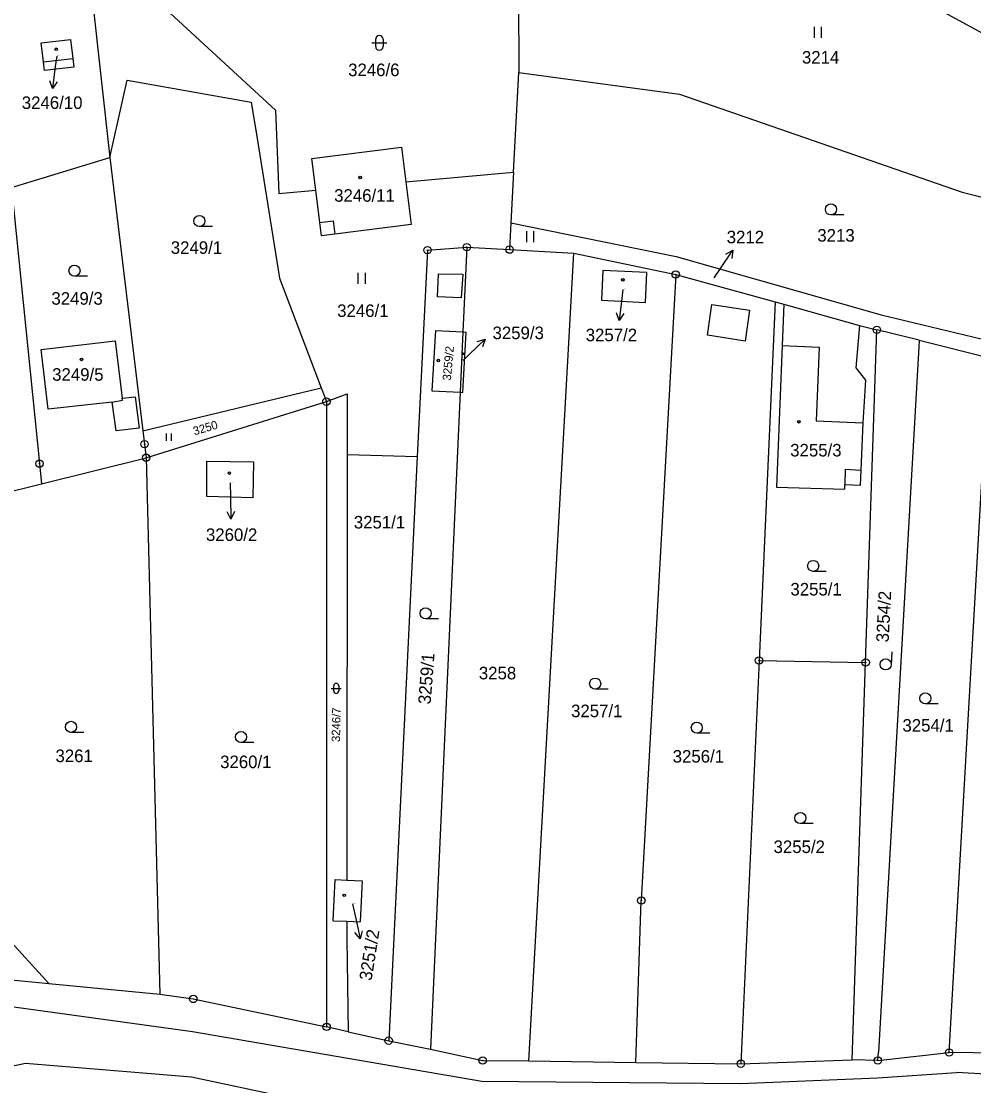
# Model space of a CAD drawing. Extents: x -593183 to -588034, y -1130415 to -1124994.
# Drawn here: x -592459.2 to -592330.3, y -1128135.2 to -1127991.1 of the extents above; entities that cross this region are included whole.
import ezdxf

# ---------------------------------------------------------------- set-up
doc = ezdxf.new("R2010")
doc.units = 0
for name, color, linetype in [('Vrstva 1', 7, 'Continuous'), ('Vrstva 16', 7, 'Continuous'), ('Vrstva 18', 7, 'Continuous'), ('Vrstva 19', 7, 'Continuous'), ('Vrstva 24', 7, 'Continuous'), ('Vrstva 25', 7, 'Continuous'), ('Vrstva 4', 7, 'Continuous')]:
    doc.layers.add(name, color=color, linetype=linetype)

msp = doc.modelspace()

# ---------------------------------------------------------------- linework, layer by layer
at = {"layer": 'Vrstva 1'}
for p, q in [((-592391.96, -1127976.59), (-592391.86, -1127998.06)), ((-592450.51, -1127979.43), (-592447.19, -1128009.56)), ((-592450.51, -1127979.43), (-592424.79, -1128003.14)), ((-592352.77, -1127979.81), (-592324.25, -1127995.36)), ((-592456.47, -1127994.02), (-592452.5, -1127993.56)), ((-592456.17, -1127996.6), (-592456.47, -1127994.02)), ((-592452.5, -1127993.56), (-592452.2, -1127996.14)), ((-592456.03, -1127997.79), (-592456.17, -1127996.6)), ((-592452.2, -1127996.14), (-592452.06, -1127997.33)), ((-592452.06, -1127997.33), (-592456.03, -1127997.79)), ((-592392.56, -1128011.54), (-592391.86, -1127998.06)), ((-592391.86, -1127998.06), (-592370.13, -1128000.98)), ((-592447.19, -1128009.56), (-592444.85, -1127999.1)), ((-592444.85, -1127999.1), (-592428.06, -1128002.04)), ((-592370.13, -1128000.98), (-592331.86, -1128014.26)), ((-592428.06, -1128002.04), (-592427.27, -1128006.98)), ((-592424.79, -1128003.14), (-592424.33, -1128014.43)), ((-592427.27, -1128006.98), (-592424.23, -1128025.9)), ((-592419.86, -1128009.69), (-592407.72, -1128008.16)), ((-592407.72, -1128008.16), (-592407.13, -1128012.86)), ((-592460.49, -1128013.61), (-592447.19, -1128009.56)), ((-592447.19, -1128009.56), (-592442.72, -1128046.55)), ((-592419.32, -1128013.97), (-592419.86, -1128009.69)), ((-592407.13, -1128012.86), (-592392.56, -1128011.54)), ((-592407.13, -1128012.86), (-592406.4, -1128018.61)), ((-592392.56, -1128011.54), (-592392.91, -1128018.38)), ((-592460.49, -1128013.61), (-592456.72, -1128050.99)), ((-592424.33, -1128014.43), (-592419.32, -1128013.97)), ((-592418.77, -1128018.35), (-592419.32, -1128013.97)), ((-592331.86, -1128014.26), (-592299.73, -1128022.21)), ((-592418.54, -1128020.14), (-592418.77, -1128018.35)), ((-592406.4, -1128018.61), (-592416.75, -1128019.91)), ((-592392.91, -1128018.38), (-592393.1, -1128022.02)), ((-592392.91, -1128018.38), (-592370.57, -1128022.94)), ((-592416.75, -1128019.91), (-592418.54, -1128020.14)), ((-592404.22, -1128022.1), (-592405.59, -1128050.02)), ((-592404.22, -1128022.1), (-592398.89, -1128021.69)), ((-592398.89, -1128021.69), (-592399.41, -1128033.17)), ((-592398.89, -1128021.69), (-592393.1, -1128022.02)), ((-592393.1, -1128022.02), (-592384.42, -1128022.51)), ((-592390.5, -1128131.84), (-592384.42, -1128022.51)), ((-592384.42, -1128022.51), (-592370.62, -1128025.39)), ((-592370.57, -1128022.94), (-592342.84, -1128030.86)), ((-592380.47, -1128024.85), (-592380.67, -1128028.88)), ((-592374.53, -1128025.14), (-592380.47, -1128024.85)), ((-592370.62, -1128025.39), (-592375.28, -1128110.13)), ((-592374.73, -1128029.17), (-592374.53, -1128025.14)), ((-592370.62, -1128025.39), (-592357.17, -1128029.09)), ((-592424.23, -1128025.9), (-592418.6, -1128040.73)), ((-592380.67, -1128028.88), (-592374.73, -1128029.17)), ((-592357.17, -1128029.09), (-592359.35, -1128077.64)), ((-592357.17, -1128029.09), (-592356.01, -1128029.42)), ((-592356.01, -1128029.42), (-592356.23, -1128035.02)), ((-592356.01, -1128029.42), (-592345.75, -1128032.3)), ((-592342.84, -1128030.86), (-592323.85, -1128035.42)), ((-592403.11, -1128032.95), (-592403.61, -1128041.12)), ((-592403.11, -1128032.95), (-592399.41, -1128033.17)), ((-592345.75, -1128032.3), (-592346.23, -1128038.02)), ((-592345.75, -1128032.3), (-592343.4, -1128032.88)), ((-592344.92, -1128077.9), (-592343.4, -1128032.88)), ((-592337.69, -1128034.26), (-592343.4, -1128032.88)), ((-592456.49, -1128035.56), (-592446.46, -1128034.36)), ((-592446.46, -1128034.36), (-592445.54, -1128042.11)), ((-592399.41, -1128033.17), (-592399.78, -1128041.33)), ((-592399.44, -1128041.35), (-592398.96, -1128033.2)), ((-592399.41, -1128033.17), (-592398.96, -1128033.2)), ((-592337.69, -1128034.26), (-592337.74, -1128035.19)), ((-592337.69, -1128034.26), (-592328.15, -1128036.68)), ((-592455.53, -1128043.61), (-592456.49, -1128035.56)), ((-592356.23, -1128035.02), (-592356.99, -1128054.19)), ((-592337.74, -1128035.19), (-592343.19, -1128130.67)), ((-592346.23, -1128038.02), (-592344.92, -1128039.7)), ((-592344.92, -1128039.7), (-592345.31, -1128045.47)), ((-592442.72, -1128046.55), (-592418.6, -1128040.73)), ((-592418.6, -1128040.73), (-592417.89, -1128042.6)), ((-592417.89, -1128042.6), (-592415.09, -1128041.52)), ((-592415.09, -1128041.52), (-592415.09, -1128042.6)), ((-592399.78, -1128041.33), (-592403.81, -1128130.26)), ((-592403.61, -1128041.12), (-592399.78, -1128041.33)), ((-592399.78, -1128041.33), (-592399.44, -1128041.35)), ((-592446.86, -1128042.67), (-592455.53, -1128043.61)), ((-592446.36, -1128046.56), (-592446.86, -1128042.67)), ((-592445.54, -1128042.11), (-592443.76, -1128041.94)), ((-592443.76, -1128041.94), (-592443.22, -1128046.2)), ((-592442, -1128050.12), (-592417.89, -1128042.6)), ((-592417.89, -1128042.6), (-592417.86, -1128127.23)), ((-592415.09, -1128042.6), (-592415.07, -1128049.76)), ((-592345.31, -1128045.47), (-592345.57, -1128051.87)), ((-592443.22, -1128046.2), (-592446.36, -1128046.56)), ((-592442.72, -1128046.55), (-592442.5, -1128048.35)), ((-592442.5, -1128048.35), (-592442.28, -1128050.19)), ((-592456.44, -1128053.72), (-592442.28, -1128050.19)), ((-592442.28, -1128050.19), (-592442, -1128050.12)), ((-592442.28, -1128050.19), (-592440.45, -1128122.82)), ((-592415.07, -1128049.76), (-592415.11, -1128107.36)), ((-592415.07, -1128049.76), (-592405.59, -1128050.02)), ((-592405.59, -1128050.02), (-592409.46, -1128129.1)), ((-592456.72, -1128050.99), (-592456.44, -1128053.72)), ((-592434.09, -1128055.44), (-592434.07, -1128050.64)), ((-592434.07, -1128050.64), (-592427.77, -1128050.75)), ((-592427.77, -1128050.75), (-592427.86, -1128055.61)), ((-592333.63, -1128130.7), (-592329.08, -1128050.91)), ((-592345.57, -1128051.87), (-592345.66, -1128053.97)), ((-592462.3, -1128055.18), (-592456.44, -1128053.72)), ((-592356.99, -1128054.19), (-592347.75, -1128054.45)), ((-592347.75, -1128054.45), (-592347.73, -1128053.85)), ((-592345.66, -1128053.97), (-592347.73, -1128053.85)), ((-592427.86, -1128055.61), (-592434.09, -1128055.44)), ((-592359.35, -1128077.64), (-592361.8, -1128132.22)), ((-592359.35, -1128077.64), (-592344.92, -1128077.9)), ((-592346.73, -1128131.68), (-592344.92, -1128077.9)), ((-592416.99, -1128112.87), (-592416.72, -1128107.28)), ((-592416.72, -1128107.28), (-592415.11, -1128107.36)), ((-592415.11, -1128107.36), (-592413.05, -1128107.46)), ((-592413.05, -1128107.46), (-592413.32, -1128113.01)), ((-592376.03, -1128132.05), (-592375.28, -1128110.13)), ((-592416.99, -1128112.87), (-592415.12, -1128112.94)), ((-592415.12, -1128112.94), (-592413.32, -1128113.01)), ((-592415.12, -1128112.94), (-592415.12, -1128115.3)), ((-592461.37, -1128114.86), (-592455.46, -1128121.34)), ((-592415.12, -1128115.3), (-592414.93, -1128127.88)), ((-592460.99, -1128120.81), (-592455.46, -1128121.34)), ((-592455.46, -1128121.34), (-592440.45, -1128122.82)), ((-592440.45, -1128122.82), (-592435.9, -1128123.45)), ((-592435.9, -1128123.45), (-592417.86, -1128127.23)), ((-592414.93, -1128127.88), (-592417.86, -1128127.23)), ((-592414.93, -1128127.88), (-592409.46, -1128129.1)), ((-592409.46, -1128129.1), (-592403.81, -1128130.26)), ((-592403.81, -1128130.26), (-592396.75, -1128131.77)), ((-592343.26, -1128131.77), (-592343.19, -1128130.67)), ((-592343.26, -1128131.77), (-592333.63, -1128130.7)), ((-592312.73, -1128130.94), (-592333.63, -1128130.7)), ((-592396.75, -1128131.77), (-592390.5, -1128131.84)), ((-592390.5, -1128131.84), (-592376.03, -1128132.05)), ((-592376.03, -1128132.05), (-592361.8, -1128132.22)), ((-592361.8, -1128132.22), (-592346.73, -1128131.68)), ((-592343.26, -1128131.77), (-592346.73, -1128131.68))]:
    msp.add_line(p, q, dxfattribs=at)
at = {"layer": 'Vrstva 16'}
for p, q in [((-592454.38, -1127995.82), (-592454.57, -1127997.24)), ((-592365.4, -1128025.84), (-592364.56, -1128024.59)), ((-592377.77, -1128027.41), (-592377.92, -1128028.65)), ((-592399.39, -1128037.04), (-592398.56, -1128036.23)), ((-592430.91, -1128053.57), (-592430.87, -1128055.49)), ((-592414.36, -1128110.56), (-592413.96, -1128112.4))]:
    msp.add_line(p, q, dxfattribs=at)
at = {"layer": 'Vrstva 24'}
for centre, radius in [((-592398.89, -1128021.69), 0.5), ((-592404.22, -1128022.1), 0.5), ((-592404.22, -1128022.1), 0.0327), ((-592398.89, -1128021.69), 0.0327), ((-592393.1, -1128022.02), 0.5), ((-592393.1, -1128022.02), 0.0327), ((-592370.62, -1128025.39), 0.5), ((-592370.62, -1128025.39), 0.0327), ((-592343.4, -1128032.88), 0.5), ((-592343.4, -1128032.88), 0.0327), ((-592417.89, -1128042.6), 0.5), ((-592417.89, -1128042.6), 0.0327), ((-592442.5, -1128048.35), 0.5), ((-592442.5, -1128048.35), 0.0327), ((-592442.28, -1128050.19), 0.5), ((-592442.28, -1128050.19), 0.0327), ((-592456.72, -1128050.99), 0.5), ((-592456.72, -1128050.99), 0.0327), ((-592359.35, -1128077.64), 0.5), ((-592359.35, -1128077.64), 0.0327), ((-592344.92, -1128077.9), 0.5), ((-592344.92, -1128077.9), 0.0327), ((-592375.28, -1128110.13), 0.5), ((-592375.28, -1128110.13), 0.0327), ((-592435.9, -1128123.45), 0.5), ((-592435.9, -1128123.45), 0.0327), ((-592417.86, -1128127.23), 0.5), ((-592417.86, -1128127.23), 0.0327), ((-592409.46, -1128129.1), 0.5), ((-592409.46, -1128129.1), 0.0327), ((-592333.63, -1128130.7), 0.5), ((-592333.63, -1128130.7), 0.0327), ((-592396.75, -1128131.77), 0.5), ((-592396.75, -1128131.77), 0.0327), ((-592361.8, -1128132.22), 0.5), ((-592361.8, -1128132.22), 0.0327), ((-592343.26, -1128131.77), 0.5), ((-592343.26, -1128131.77), 0.0327)]:
    msp.add_circle(centre, radius, dxfattribs=at)
at = {"layer": 'Vrstva 25'}
for p, q in [((-592351.9, -1127991.85), (-592351.9, -1127993.35)), ((-592350.88, -1127993.35), (-592350.88, -1127991.85)), ((-592411.72, -1127994.04), (-592409.72, -1127994.04)), ((-592411.22, -1127994.54), (-592411.22, -1127993.54)), ((-592410.22, -1127993.54), (-592410.22, -1127994.54)), ((-592454.57, -1127997.24), (-592454.96, -1128000.21)), ((-592347.87, -1128017.33), (-592349.62, -1128017.33)), ((-592433.32, -1128018.9), (-592435.07, -1128018.9)), ((-592390.82, -1128019.53), (-592390.82, -1128021.03)), ((-592389.8, -1128021.03), (-592389.8, -1128019.53)), ((-592364.56, -1128024.59), (-592362.88, -1128022.1)), ((-592450.23, -1128025.63), (-592451.98, -1128025.63)), ((-592413.63, -1128025.17), (-592413.63, -1128026.67)), ((-592412.6, -1128026.67), (-592412.6, -1128025.17)), ((-592377.92, -1128028.65), (-592378.27, -1128031.63)), ((-592398.56, -1128036.23), (-592396.41, -1128034.14)), ((-592439.56, -1128046.91), (-592439.56, -1128047.91)), ((-592438.87, -1128047.91), (-592438.87, -1128046.91)), ((-592430.87, -1128055.49), (-592430.81, -1128058.49)), ((-592350.27, -1128065.58), (-592352.02, -1128065.58)), ((-592402.72, -1128072), (-592404.47, -1128072)), ((-592341.37, -1128076.46), (-592341.46, -1128078.21)), ((-592417.23, -1128081.42), (-592415.89, -1128081.42)), ((-592416.9, -1128081.76), (-592416.9, -1128081.08)), ((-592416.22, -1128081.08), (-592416.22, -1128081.76)), ((-592379.77, -1128081.51), (-592381.52, -1128081.51)), ((-592335.1, -1128083.52), (-592336.85, -1128083.52)), ((-592450.7, -1128087.37), (-592452.45, -1128087.37)), ((-592366.02, -1128087.48), (-592367.77, -1128087.48)), ((-592427.7, -1128088.74), (-592429.45, -1128088.74)), ((-592352.01, -1128099.72), (-592353.76, -1128099.72)), ((-592413.96, -1128112.4), (-592413.33, -1128115.33))]:
    msp.add_line(p, q, dxfattribs=at)
for points in [[(-592454.34, -1127999.29), (-592454.96, -1128000.21), (-592455.33, -1127999.16)], [(-592363.86, -1128022.65), (-592362.88, -1128022.1), (-592363.03, -1128023.21)], [(-592377.66, -1128030.69), (-592378.27, -1128031.63), (-592378.65, -1128030.58)], [(-592397.48, -1128034.48), (-592396.41, -1128034.14), (-592396.78, -1128035.19)], [(-592430.33, -1128057.48), (-592430.81, -1128058.49), (-592431.33, -1128057.5)], [(-592413.05, -1128114.25), (-592413.33, -1128115.33), (-592414.03, -1128114.46)]]:
    msp.add_lwpolyline(points, dxfattribs=at)
for centre, radius in [((-592454.44, -1127994.9), 0.175), ((-592454.44, -1127994.9), 0.15), ((-592413.32, -1128012.27), 0.175), ((-592413.32, -1128012.27), 0.15), ((-592349.62, -1128016.58), 0.75), ((-592435.07, -1128018.15), 0.75), ((-592451.98, -1128024.88), 0.75), ((-592377.77, -1128026.12), 0.175), ((-592377.77, -1128026.12), 0.15), ((-592451.03, -1128036.88), 0.175), ((-592451.03, -1128036.88), 0.15), ((-592402.74, -1128037.04), 0.175), ((-592402.74, -1128037.04), 0.15), ((-592399.36, -1128036.12), 0.117), ((-592399.36, -1128036.12), 0.101), ((-592353.96, -1128045.32), 0.175), ((-592353.96, -1128045.32), 0.15), ((-592431.02, -1128052.27), 0.175), ((-592431.02, -1128052.27), 0.15), ((-592352.02, -1128064.83), 0.75), ((-592404.47, -1128071.25), 0.75), ((-592342.21, -1128078.17), 0.75), ((-592381.52, -1128080.76), 0.75), ((-592336.85, -1128082.77), 0.75), ((-592452.45, -1128086.62), 0.75), ((-592367.77, -1128086.73), 0.75), ((-592429.45, -1128087.99), 0.75), ((-592353.76, -1128098.97), 0.75), ((-592415.47, -1128109.43), 0.175), ((-592415.47, -1128109.43), 0.15)]:
    msp.add_circle(centre, radius, dxfattribs=at)
for centre, radius, start, end in [((-592410.72, -1127993.54), 0.5, 90, 180), ((-592410.72, -1127993.54), 0.5, 0, 90), ((-592410.72, -1127994.54), 0.5, 180, 270), ((-592410.72, -1127994.54), 0.5, 270, 0), ((-592416.56, -1128081.08), 0.335, 90, 180), ((-592416.56, -1128081.76), 0.335, 180, 270), ((-592416.56, -1128081.08), 0.335, 0, 90), ((-592416.56, -1128081.76), 0.335, 270, 0)]:
    msp.add_arc(centre, radius, start, end, dxfattribs=at)
at = {"layer": 'Vrstva 4'}
for p, q in [((-592456.17, -1127996.6), (-592452.2, -1127996.14)), ((-592418.77, -1128018.35), (-592416.97, -1128018.12)), ((-592416.97, -1128018.12), (-592416.75, -1128019.91)), ((-592402.85, -1128028.43), (-592402.71, -1128025.29)), ((-592402.71, -1128025.29), (-592399.44, -1128025.35)), ((-592399.44, -1128025.35), (-592399.65, -1128028.57)), ((-592399.65, -1128028.57), (-592402.85, -1128028.43)), ((-592366.31, -1128033.59), (-592365.73, -1128029.44)), ((-592365.73, -1128029.44), (-592360.62, -1128030.21)), ((-592360.62, -1128030.21), (-592361.22, -1128034.43)), ((-592361.22, -1128034.43), (-592366.31, -1128033.59)), ((-592356.23, -1128035.02), (-592351.19, -1128035.23)), ((-592351.19, -1128035.23), (-592351.6, -1128045.21)), ((-592446.86, -1128042.67), (-592445.49, -1128042.4)), ((-592445.49, -1128042.4), (-592445.54, -1128042.11)), ((-592351.6, -1128045.21), (-592345.31, -1128045.47)), ((-592347.67, -1128051.75), (-592347.73, -1128053.85)), ((-592347.67, -1128051.75), (-592345.57, -1128051.87)), ((-592460.2, -1128124.52), (-592436, -1128127.84)), ((-592436, -1128127.84), (-592396.84, -1128134.56)), ((-592474.96, -1128135.68), (-592458.59, -1128132.13)), ((-592458.59, -1128132.13), (-592436.14, -1128134.01)), ((-592343.32, -1128134.14), (-592332.63, -1128133.42)), ((-592314.26, -1128134.41), (-592332.63, -1128133.42)), ((-592436.14, -1128134.01), (-592397.09, -1128142.25)), ((-592396.84, -1128134.56), (-592361.81, -1128134.9)), ((-592361.81, -1128134.9), (-592343.32, -1128134.14))]:
    msp.add_line(p, q, dxfattribs=at)

# ---------------------------------------------------------------- texts
at = {"layer": 'Vrstva 16'}
for s, p in [('3246/10', (-592459.11, -1128002.98)), ('3212', (-592363.72, -1128021.17)), ('3259/3', (-592395.41, -1128034.14)), ('3257/2', (-592382.8, -1128034.42)), ('3260/2', (-592434.19, -1128061.46))]:
    msp.add_text(s, height=1.7, dxfattribs=at).set_placement(p)
msp.add_text('3251/2', height=1.7, rotation=81.0062, dxfattribs=at).set_placement((-592411.78, -1128121.05))
at = {"layer": 'Vrstva 18'}
for s, height, p in [('3214', 1.7, (-592353.54, -1127996.84)), ('3246/6', 1.7, (-592414.95, -1127998.54)), ('3213', 1.7, (-592351.46, -1128020.94)), ('3249/1', 1.7, (-592438.95, -1128022.6)), ('3212', 0.1, (-592365.4, -1128025.84)), ('3249/3', 1.7, (-592455.1, -1128029.48)), ('3246/1', 1.7, (-592416.43, -1128031.14)), ('3251/1', 1.7, (-592414.18, -1128059.77)), ('3255/1', 1.7, (-592355.1, -1128068.84)), ('3258', 1.7, (-592397.26, -1128080.19)), ('3257/1', 1.7, (-592384.78, -1128085.31)), ('3254/1', 1.7, (-592339.94, -1128087.27)), ('3261', 1.7, (-592454.55, -1128091.39)), ('3260/1', 1.7, (-592432.27, -1128092.21)), ('3256/1', 1.7, (-592371.03, -1128091.46)), ('3255/2', 1.7, (-592357.38, -1128103.7))]:
    msp.add_text(s, height=height, dxfattribs=at).set_placement(p)
for s, height, rotation, p in [('3250', 1.14, 16.3361, (-592435.74, -1128047.17)), ('3254/2', 1.7, 87.076, (-592341.81, -1128075.21)), ('3259/1', 1.7, 85.484, (-592403.79, -1128083.61)), ('3246/7', 1.14, 88.9129, (-592416.05, -1128088.68))]:
    msp.add_text(s, height=height, rotation=rotation, dxfattribs=at).set_placement(p)
at = {"layer": 'Vrstva 19'}
for s, height, p in [('3246/10', 0.1, (-592454.38, -1127995.82)), ('3246/11', 1.7, (-592416.84, -1128015.54)), ('3257/2', 0.1, (-592377.77, -1128027.41)), ('3249/5', 1.7, (-592455, -1128039.77)), ('3255/3', 1.7, (-592355.13, -1128050.02)), ('3260/2', 0.1, (-592430.91, -1128053.57)), ('3251/2', 0.1, (-592414.36, -1128110.56))]:
    msp.add_text(s, height=height, dxfattribs=at).set_placement(p)
for s, height, rotation, p in [('3259/2', 1.14, 84.7794, (-592401.05, -1128039.78)), ('3259/3', 0.1, 85.3646, (-592399.35, -1128037.04))]:
    msp.add_text(s, height=height, rotation=rotation, dxfattribs=at).set_placement(p)

doc.saveas('drawing.dxf')
